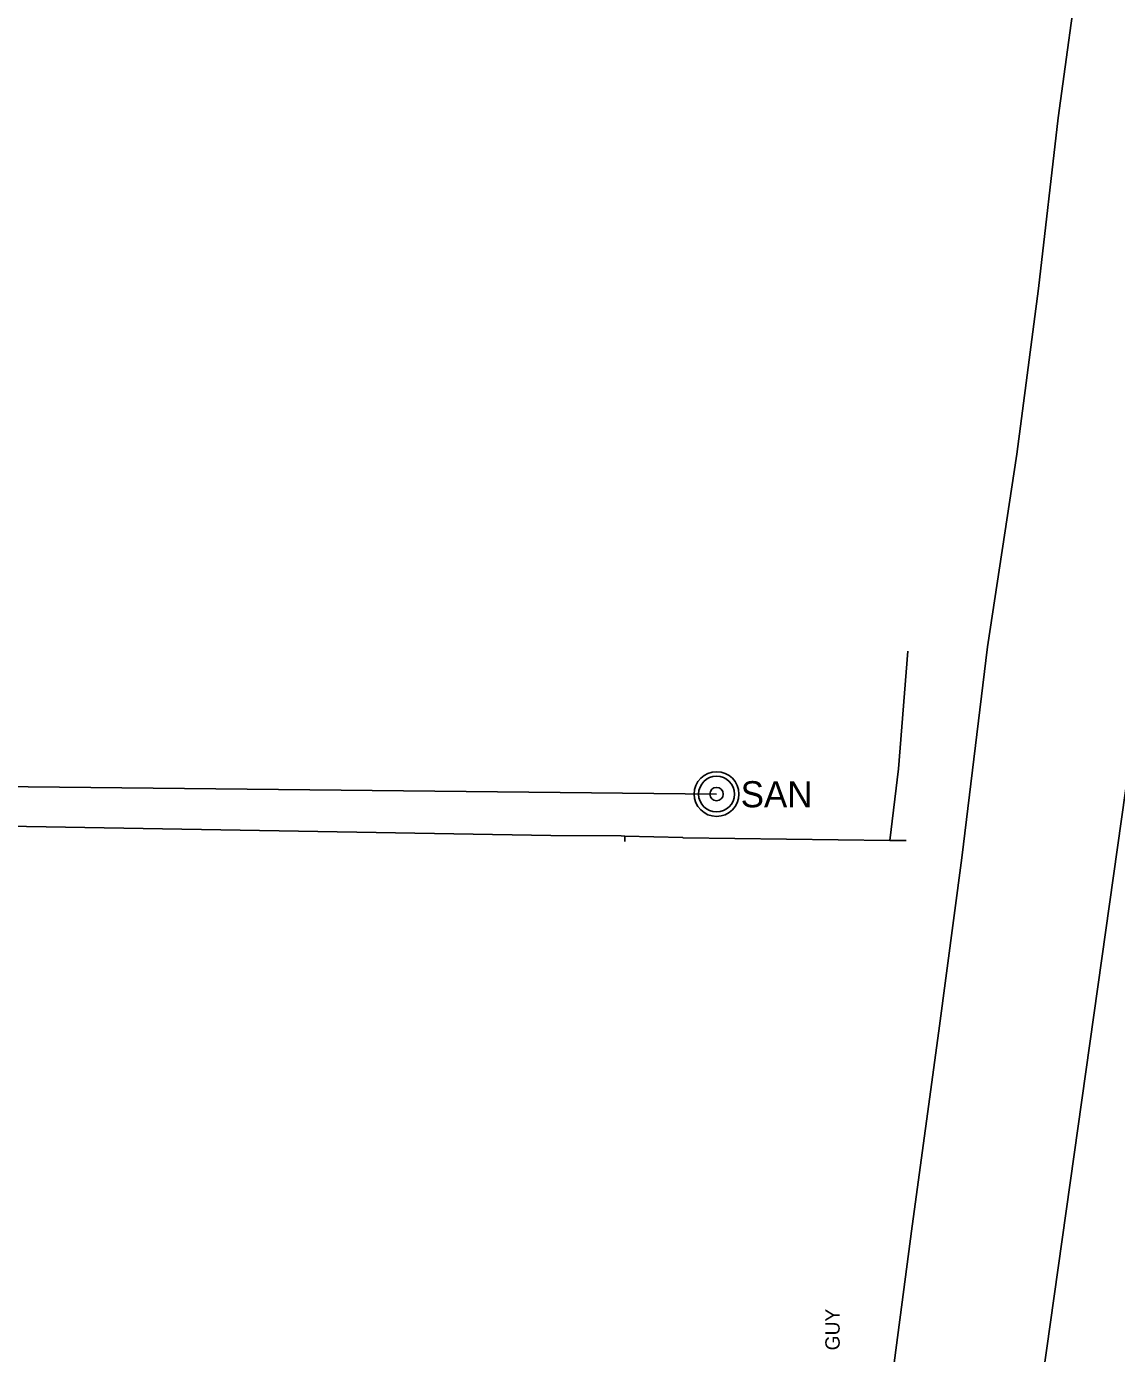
# Model space of a CAD drawing. Extents: x 600849 to 606371, y 330010 to 403088.
# Drawn here: x 602129.2 to 602421.4, y 358725.8 to 359081.7 of the extents above; entities that cross this region are included whole.
import ezdxf

# ---------------------------------------------------------------- set-up
doc = ezdxf.new("R2010")
doc.units = 0
for name, color, linetype in [('E_FTMS_Conduit', 7, 'Continuous'), ('E_UTL_EGuyWire', 7, 'Continuous'), ('E_UTL_FO_UG_QWEST', 7, 'Continuous'), ('E_UTL_G_UG', 7, 'Continuous'), ('E_UTL_SAN', 7, 'Continuous'), ('E_UTL_SAN_UG', 7, 'Continuous')]:
    doc.layers.add(name, color=color, linetype=linetype)

msp = doc.modelspace()

# ---------------------------------------------------------------- linework, layer by layer
at = {"layer": 'E_FTMS_Conduit'}
msp.add_lwpolyline([(602326.68, 358341.43), (602346.21, 358388.56), (602399.45, 358703.83), (602430.22, 358921.71), (602437.54, 358999.17), (602477.25, 359283.96), (602515.12, 359574.7), (602554.05, 359856.32), (602577.27, 360093.21), (602578.68, 360097.88), (602645.76, 360520.72), (602677.67, 360721.57), (602689.58, 360808.32), (602728.56, 361144.49), (602773.44, 361436.86)], dxfattribs=at)
at = {"layer": 'E_UTL_FO_UG_QWEST'}
msp.add_lwpolyline([(602313.04, 358367.2), (602324, 358428.41), (602344.66, 358608.53), (602360.03, 358709.72), (602366.7, 358759.95), (602373.78, 358812.34), (602379.97, 358858.78), (602386.9, 358915.39), (602394.76, 358966.98), (602400.52, 359011.47), (602405.78, 359057.18), (602411.83, 359100.9)], dxfattribs=at)
at = {"layer": 'E_UTL_G_UG'}
for points in [[(602360.65, 358863.43), (602363, 358882.61), (602365.49, 358914.14)], [(602088.43, 358691.76), (602088.25, 358756.36), (602088.87, 358832.41), (602088.27, 358853.33), (602088.42, 358854.07), (602090.51, 358864.66), (602091.67, 358866.38), (602118.77, 358867.32), (602269.84, 358864.79), (602288.67, 358864.64), (602289.66, 358864.56), (602305.16, 358864.18), (602305.27, 358864.12), (602360.65, 358863.43), (602365.09, 358863.41)], [(602289.66, 358864.56), (602289.63, 358863.11)]]:
    msp.add_lwpolyline(points, dxfattribs=at)
at = {"layer": 'E_UTL_SAN'}
for radius in [6, 4.8, 1.8]:
    msp.add_circle((602314.22, 358875.86), radius, dxfattribs=at)
at = {"layer": 'E_UTL_SAN_UG'}
msp.add_line((602057.42, 358878.58), (602314.22, 358875.86), dxfattribs=at)

# ---------------------------------------------------------------- texts
at = {"layer": 'E_UTL_EGuyWire'}
msp.add_text('GUY', height=3.85, rotation=90, dxfattribs=at).set_placement((602347.24, 358726.68))
at = {"layer": 'E_UTL_SAN'}
msp.add_text('SAN', height=6.998, dxfattribs=at).set_placement((602320.7, 358872.32))

doc.saveas('drawing.dxf')
